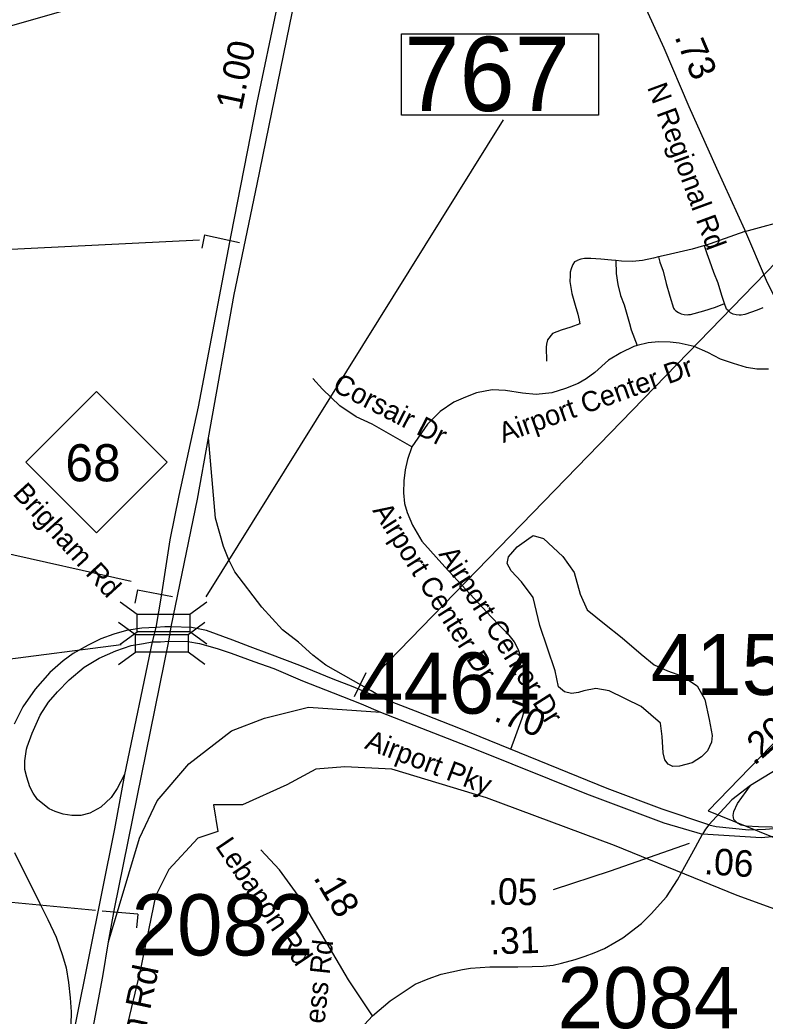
# Model space of a CAD drawing. Extents: x 1662474 to 1856135, y 779280 to 917889.
# Drawn here: x 1714557 to 1718070, y 858292 to 862985 of the extents above; entities that cross this region are included whole.
import ezdxf

# ---------------------------------------------------------------- set-up
doc = ezdxf.new("R2010")
doc.units = 0
for name, color, linetype in [('Cogo Default Point CELL', 7, 'Continuous'), ('Exist Boundary Political City Limit New', 7, 'Continuous'), ('Exist Hydrographic Pond Under 1500 Sq Ft', 7, 'Continuous'), ('Exist Road Non-System Type 51', 7, 'Continuous'), ('Exist Road Non-System Type 51 Label', 7, 'Continuous'), ('Exist Road Primary NC Divided Attributed', 7, 'Continuous'), ('Exist Road Primary NC Label', 7, 'Continuous'), ('Exist Road Primary NC Ramp 1 Lane Attributed', 7, 'Continuous'), ('Exist Road Primary NC Shield CELL', 7, 'Continuous'), ('Exist Road Primary NC Shield Number Label', 7, 'Continuous'), ('Exist Road Primary NC UnDivided 4 Lane Attributed', 7, 'Continuous'), ('Exist Road Secondary Mileage Tenths English Label', 7, 'Continuous'), ('Exist Road Secondary Ramp 1 Lane  Attributed', 7, 'Continuous'), ('Exist Road Secondary Structure Standard Bridge CELL', 7, 'Continuous'), ('Exist Road Secondary Structure Standard Bridge Number Label', 7, 'Continuous'), ('Exist Road Secondary Type 51 Attributed', 7, 'Continuous'), ('Exist Road Secondary Type 51 Divided Attributed', 7, 'Continuous'), ('Exist Road Secondary Type 51 Label', 7, 'Continuous'), ('Map Preparation Boundary City Limit Buffer Line', 7, 'Continuous'), ('Prop Approach Slab Hatching', 7, 'Continuous'), ('Prop DGN Element Guardrail', 7, 'Continuous'), ('Prop Guardrail', 7, 'Continuous'), ('Prop Horizontal Alignment Station Label', 7, 'Continuous'), ('Scratch_Level_0', 7, 'Continuous'), ('Scratch_Level_6', 7, 'Continuous')]:
    doc.layers.add(name, color=color, linetype=linetype)

msp = doc.modelspace()

# ---------------------------------------------------------------- linework, layer by layer
at = {"layer": 'Exist Boundary Political City Limit New'}
for points in [[(1718537.8, 860018.4), (1717801.9, 859258.3), (1718398.6, 859016.4)], [(1718362.9, 858706.4), (1717938.2, 858859.8), (1717360.2, 859094.8), (1716756.6, 859319.7), (1716310.1, 859455.3), (1716089.4, 859465.9), (1715952.6, 859455.3), (1715815.9, 859381.8), (1715605.6, 859287.1), (1715468.9, 859287.1), (1715489.9, 859160.9), (1715395.2, 859129.3), (1715258.5, 858982.1), (1715195.5, 858855.9), (1715121.9, 858498.4), (1715016.6, 858056.7)]]:
    msp.add_lwpolyline(points, dxfattribs=at)
at = {"layer": 'Exist Hydrographic Pond Under 1500 Sq Ft'}
for points in [[(1717725.3, 859485.6), (1717667.1, 859469.3), (1717634.6, 859468.2), (1717613, 859477.9), (1717597.8, 859499.6), (1717589.6, 859532.2), (1717584.5, 859608.4), (1717576.9, 859672), (1717485.4, 859750.8), (1717335.3, 859824.5), (1717271.7, 859834.7), (1717215.8, 859824.5), (1717190.4, 859816.9), (1717157.3, 859811.8), (1717124.2, 859819.4), (1717096.3, 859842.3), (1717081, 859918.5), (1717007.2, 860132.1), (1716976.7, 860264.2), (1716920.8, 860338), (1716872.4, 860388.8), (1716854.6, 860424.4), (1716859.7, 860454.9), (1716900.4, 860503.2), (1716956.4, 860541.3), (1716976.7, 860556.6)], [(1716976.7, 860556.6), (1717025, 860541.3), (1717116.6, 860457.4), (1717170, 860381.2), (1717198, 860279.5), (1717231, 860205.8), (1717312.4, 860139.7), (1717396.4, 860073.6), (1717485.4, 859997.3), (1717546.4, 859946.5), (1717610, 859918.5), (1717681.2, 859893.1), (1717749.9, 859847.4), (1717785.5, 859783.8), (1717805.8, 859689.8), (1717821.1, 859613.5), (1717816.5, 859581.8), (1717798.1, 859541.8), (1717769.9, 859513.6), (1717725.3, 859485.6)]]:
    msp.add_lwpolyline(points, dxfattribs=at)
at = {"layer": 'Exist Road Non-System Type 51'}
msp.add_line((1717973.9, 861989.1), (1717784.4, 861921.2), dxfattribs=at)
for points in [[(1717973.9, 861989.1), (1718436.4, 862114.8), (1718839.5, 862240), (1719053.6, 862296.9), (1719253.6, 862330.2), (1719193.4, 862806.4)], [(1717784.4, 861921.2), (1717780.1, 861920.1), (1717725.8, 861904.9), (1717664.4, 861890.4), (1717603.6, 861876.9), (1717567.2, 861868.5)], [(1717879.2, 861648.7), (1717866.1, 861686.2), (1717847.9, 861744.7), (1717828.8, 861796), (1717808.6, 861848.9), (1717796.4, 861883.2), (1717784.4, 861921.2)], [(1717366.6, 861851.9), (1717345.4, 861853.9), (1717295.4, 861857.9), (1717248.6, 861861.6), (1717233.5, 861861.9), (1717217.9, 861861.2), (1717200.9, 861857.9), (1717184.6, 861852), (1717181.6, 861850.7), (1717171.4, 861845.7), (1717164.2, 861832.9), (1717162.4, 861829.4), (1717155.6, 861813.2), (1717151.6, 861796.2), (1717150.2, 861781.2), (1717149.6, 861753.2), (1717159.2, 861696.4), (1717174.2, 861641.5), (1717186.8, 861599.1), (1717193.4, 861570), (1717196.8, 861552.9), (1717154.2, 861538.4), (1717109.2, 861524.2), (1717068, 861508.5), (1717043.6, 861477.5), (1717039.9, 861457.5), (1717037.2, 861443.4), (1717039.6, 861377)], [(1717567.2, 861868.5), (1717543.9, 861863.2), (1717492.2, 861851.1), (1717444, 861846.4), (1717392.4, 861849.4), (1717366.6, 861851.9)], [(1717567.2, 861868.5), (1717573.4, 861843.7), (1717588.8, 861801.1), (1717604, 861743.2), (1717620.9, 861683.7), (1717638.1, 861626.5), (1717641.6, 861622.5), (1717649.1, 861615.1), (1717661, 861606.6), (1717674.2, 861600.5), (1717688.4, 861597.1), (1717703, 861596.4), (1717708.4, 861596.9), (1717717.4, 861597.9), (1717780.4, 861615.2), (1717836.6, 861631.4), (1717879.2, 861648.7)], [(1717366.6, 861851.9), (1717367.8, 861790.8), (1717375.1, 861738.9), (1717388.6, 861687.1), (1717404.9, 861642.7), (1717418.6, 861599), (1717430.1, 861555.2), (1717439, 861525.4), (1717466.1, 861450.6)], [(1718059.5, 861628.6), (1718032.4, 861618.4), (1717974, 861597), (1717957.4, 861594.6), (1717946.9, 861593.8), (1717933.1, 861595.2), (1717919.6, 861599.2), (1717907.4, 861605.8), (1717897, 861614.2), (1717888.2, 861622.9), (1717879.2, 861648.7)], [(1718086.2, 861340.5), (1718030.1, 861339.8), (1717982, 861347.9), (1717921.6, 861366), (1717860.2, 861387.5), (1717799.9, 861418.8), (1717735.4, 861446), (1717664.4, 861462.6), (1717621.6, 861466.8), (1717567.6, 861469.1), (1717518.5, 861463.6), (1717466.1, 861450.6), (1717450.9, 861446.9), (1717390.4, 861416.4), (1717331.4, 861382), (1717266.6, 861324.2), (1717225.9, 861294.1), (1717188.4, 861272), (1717129, 861248.9), (1717064.5, 861228.2), (1716990.8, 861220.9), (1716925.9, 861227.4), (1716845.9, 861238.7), (1716783.1, 861241.9), (1716710.1, 861228.2), (1716657.1, 861207.2), (1716602, 861183.6), (1716538.2, 861139.8), (1716477.9, 861080.2), (1716404.9, 860973.6)], [(1716404.9, 860973.6), (1716217.8, 861080.2), (1716142.4, 861115.4), (1716064.5, 861166.8), (1715983.1, 861245.2), (1715938.5, 861296.4)], [(1716404.9, 860973.6), (1716383.6, 860913.5), (1716372.4, 860864.7), (1716366.1, 860814.2), (1716364.8, 860756.8), (1716369.5, 860706.7), (1716382.1, 860663.6), (1716407, 860604.6), (1716451.9, 860529.2), (1716560.2, 860409), (1716778.9, 860172.9), (1716820.6, 860129.2), (1716855.9, 860093.9), (1716886.2, 860055.5), (1716905.9, 860018.8), (1716917.5, 859985.7), (1716931.9, 859940.2), (1716941.1, 859881.5), (1716946.4, 859816.1), (1716942.1, 859755.5), (1716922.5, 859693.2), (1716870.2, 859547.6)]]:
    msp.add_lwpolyline(points, dxfattribs=at)
at = {"layer": 'Exist Road Primary NC Divided Attributed'}
msp.add_line((1715180.5, 860055.6), (1715050.3, 859429.8), dxfattribs=at)
for points in [[(1716009.2, 865303.6), (1716014.7, 865219.1), (1716021.1, 864846.2), (1716004.4, 864468.6), (1715979.3, 864191.5), (1715937.5, 863926.7), (1715806.9, 863239.9), (1715770.2, 863052.2), (1715673.7, 862595.7), (1715551.5, 861970.9), (1715397.1, 861161.8), (1715307, 860743.8), (1715264.1, 860536.3), (1715222.4, 860270.8), (1715198.6, 860122.2)], [(1715445.8, 861016.1), (1715567, 861691.7), (1715675.3, 862211.5), (1715897.4, 863294.5), (1715940.8, 863554.4), (1716016.6, 863938.9), (1716063.4, 864316.6), (1716086.6, 864694), (1716084.3, 865086.8), (1716078.4, 865324.3)], [(1715269.7, 860125.2), (1715394.1, 860727.4), (1715445.8, 861016.1)], [(1714975.1, 858641.4), (1715002.6, 858797.2), (1715259.1, 860058.2)], [(1715050.3, 859429.8), (1715003.1, 859173.1), (1714820.5, 858267.6), (1714793.6, 858129.8)], [(1714569.2, 856552), (1714722.2, 857304.8), (1714752.5, 857456), (1714812.3, 857760.3), (1714948.2, 858477.6), (1714975.1, 858641.4)]]:
    msp.add_lwpolyline(points, dxfattribs=at)
at = {"layer": 'Exist Road Primary NC Ramp 1 Lane Attributed'}
for points in [[(1716283.8, 859782), (1716212.9, 859823.7), (1715998.8, 859944.6), (1715937.2, 859992), (1715869.7, 860053.1), (1715794.5, 860111.3), (1715697.8, 860219), (1715570.2, 860385.2), (1715542.4, 860440.7), (1715542.4, 860440.9), (1715516.8, 860503.5), (1715479.7, 860638), (1715445.8, 861016.1)], [(1715198.6, 860122.2), (1715131.6, 860119.1), (1715058.8, 860108.1), (1715000.2, 860090.7), (1714938.5, 860068.5), (1714878.3, 860040), (1714808.6, 860000.1), (1714760.7, 859964.7), (1714698.2, 859910.5), (1714629.4, 859831.4), (1714571, 859748.1), (1714529.4, 859666.8)], [(1715050.3, 859429.8), (1715015.5, 859363.6), (1714988, 859321.2), (1714939.2, 859276.7), (1714886.2, 859247.1), (1714843.7, 859236.5), (1714801.3, 859236.5), (1714761, 859242.8), (1714722.8, 859255.5), (1714695.3, 859268.2), (1714665.6, 859291.6), (1714640.1, 859312.8), (1714618.9, 859342.4), (1714604.1, 859372.1), (1714589.2, 859416.6), (1714580.7, 859452.7), (1714580.7, 859495), (1714588, 859550), (1714591, 859559.7), (1714614.7, 859624.8), (1714652.4, 859709.1), (1714691.3, 859770.1), (1714734.1, 859819.4), (1714788.6, 859876.5), (1714860, 859934.9), (1714931.4, 859977.7), (1715009.2, 860012.8), (1715081.9, 860037.4), (1715139, 860047.8), (1715180.5, 860055.6)], [(1714975.1, 858641.4), (1715120.2, 859130), (1715204.5, 859305.3), (1715353.7, 859480.6), (1715554.8, 859636.4), (1715710.5, 859694.8), (1715918.1, 859746.8), (1716257.6, 859723.7)], [(1714531.3, 859062.5), (1714651.5, 858821.5), (1714688.1, 858746.2), (1714728.7, 858663.3), (1714757.6, 858576.5), (1714775, 858518.7), (1714786.6, 858449.3), (1714794.3, 858377.9), (1714798.1, 858312.3), (1714793.6, 858129.8)]]:
    msp.add_lwpolyline(points, dxfattribs=at)
at = {"layer": 'Exist Road Primary NC Shield CELL'}
msp.add_lwpolyline([(1714584.5, 860900.8), (1714917.5, 861233.8), (1715250.5, 860900.8), (1714917.5, 860567.8)], close=True, dxfattribs=at)
at = {"layer": 'Exist Road Primary NC UnDivided 4 Lane Attributed'}
for points in [[(1715198.6, 860122.2), (1715180.5, 860055.6)], [(1715259.1, 860058.2), (1715269.7, 860125.2)]]:
    msp.add_lwpolyline(points, dxfattribs=at)
at = {"layer": 'Exist Road Secondary Mileage Tenths English Label'}
msp.add_lwpolyline([(1717711.6, 859104), (1717340, 858973.9), (1717070.6, 858885.7)], dxfattribs=at)
at = {"layer": 'Exist Road Secondary Ramp 1 Lane  Attributed'}
for p, q in [((1717940.2, 859293), (1718000.8, 859377.3)), ((1717922.1, 859255.7), (1717940.2, 859293)), ((1717919.7, 859236.4), (1717922.1, 859255.7)), ((1717922.1, 859217.2), (1717919.7, 859236.4)), ((1717939, 859200.3), (1717922.1, 859217.2)), ((1717957, 859190.7), (1717939, 859200.3)), ((1717979.9, 859185.9), (1717957, 859190.7)), ((1718038.9, 859183.5), (1717979.9, 859185.9)), ((1718164, 859179.8), (1718038.9, 859183.5))]:
    msp.add_line(p, q, dxfattribs=at)
at = {"layer": 'Exist Road Secondary Structure Standard Bridge CELL'}
for p, q in [((1715029.7, 860243.6), (1715109.8, 860185.8)), ((1715357.6, 860185.4), (1715437.7, 860243.2)), ((1715021.7, 860147.9), (1715101.7, 860090.1)), ((1715349.6, 860089.7), (1715429.6, 860147.5)), ((1715029.7, 860044.3), (1715109.8, 860102.1)), ((1715357.6, 860103.6), (1715437.7, 860045.8)), ((1715021.7, 859948.6), (1715101.7, 860006.4)), ((1715349.6, 860007.9), (1715429.6, 859950.1))]:
    msp.add_line(p, q, dxfattribs=at)
for points in [[(1715109.8, 860185.8), (1715357.6, 860185.8), (1715357.6, 860102.1), (1715109.8, 860102.1)], [(1715101.7, 860090.1), (1715349.6, 860090.1), (1715349.6, 860006.4), (1715101.7, 860006.4)]]:
    msp.add_lwpolyline(points, close=True, dxfattribs=at)
at = {"layer": 'Exist Road Secondary Structure Standard Bridge Number Label'}
for p, q in [((1715435.1, 860266.5), (1716836.7, 862514.5)), ((1715034.9, 860041.4), (1712509.3, 859716.4))]:
    msp.add_line(p, q, dxfattribs=at)
msp.add_lwpolyline([(1716356.2, 862920.3), (1717285.2, 862920.3), (1717285.2, 862536.2), (1716356.2, 862536.2)], close=True, dxfattribs=at)
at = {"layer": 'Exist Road Secondary Type 51 Attributed'}
for points in [[(1716660.3, 864847), (1716731.7, 864698.8), (1716933.2, 864252.1), (1717201.9, 863679), (1717276.8, 863518.9), (1717441.1, 863184.5), (1717592.3, 862853.3), (1717709.9, 862578.1), (1717841.5, 862286.9), (1717973.1, 861997.7), (1718074.8, 861758.7), (1718170, 861563.8), (1718246.9, 861364.7), (1718251.2, 861351.4)], [(1718251.2, 861351.4), (1718321.9, 861132), (1718405.9, 860766.3), (1718452.4, 860503.1), (1718487.2, 860201.2), (1718483.4, 860061.9), (1718479.7, 860012.3), (1718475.5, 859980), (1718465.5, 859936), (1718455.1, 859899.6), (1718417.9, 859804.4), (1718380.6, 859723.8), (1718302.5, 859615.7), (1718255.2, 859563.6), (1718191.2, 859502.3), (1718122.6, 859452.6), (1718000.8, 859377.3), (1717913.7, 859310.1), (1717805.3, 859192.1)], [(1715180.5, 860055.6), (1715219.5, 860055.6), (1715259.1, 860058.2)], [(1717805.3, 859192.1), (1717788.8, 859171.6), (1717775.4, 859148.7)], [(1716219.5, 858292), (1716302.6, 858363.9), (1716420.4, 858441.2), (1716482.3, 858467.7), (1716542.2, 858489.1), (1716643, 858511.8), (1716681.6, 858517.1), (1716772.9, 858523.6), (1716904.1, 858523.6), (1716971.6, 858525.6), (1717024.3, 858526.4), (1717070.4, 858531.4), (1717110.8, 858540.6), (1717173.8, 858558.5), (1717221.7, 858574.5), (1717264.7, 858590.3), (1717313, 858609.8), (1717361.3, 858638.3), (1717400, 858660.9), (1717486.5, 858727.4), (1717533.1, 858773.5), (1717604.8, 858853.1), (1717657.4, 858933.3), (1717691.5, 858996), (1717741.6, 859086.9), (1717775.4, 859148.7)], [(1716105.8, 858462.5), (1716005.8, 858633), (1715880.8, 858842.1), (1715780.8, 858980.7), (1715692.8, 859075.1)], [(1716219.5, 858292), (1716105.8, 858462.5)], [(1715905.5, 857242.3), (1715965, 857794.7), (1715969.6, 857817.2), (1716004.4, 857949.2), (1716045.3, 858061.6), (1716084.5, 858128.1), (1716127.6, 858190), (1716162.5, 858230.9), (1716219.5, 858292)]]:
    msp.add_lwpolyline(points, dxfattribs=at)
at = {"layer": 'Exist Road Secondary Type 51 Divided Attributed'}
for points in [[(1719979.8, 860970), (1719898.6, 860825.8), (1719769.7, 860604.7), (1719658.1, 860437.2), (1719511.5, 860221.2), (1719278.2, 859934.2), (1718997.6, 859622.1), (1718844.7, 859475.5), (1718766.6, 859413.2), (1718635.8, 859334.4), (1718469.8, 859248.8), (1718336.2, 859190.9), (1718255.8, 859164.1), (1718154.9, 859140.5), (1718050.9, 859131), (1717926.3, 859138.9), (1717775.4, 859148.7)], [(1715269.7, 860125.2), (1715240.9, 860125.2), (1715198.6, 860122.2)], [(1716283.8, 859782), (1716194.8, 859815.1), (1716128.4, 859843.5), (1716033.6, 859879.8), (1715876.9, 859944.1), (1715735.5, 859996.1), (1715643.3, 860031.4), (1715560.8, 860062.8), (1715437.2, 860107.9), (1715366.3, 860123.2), (1715269.7, 860125.2)], [(1715259.1, 860058.2), (1715348.7, 860056), (1715404.4, 860047.7), (1715486.8, 860024.2), (1715552.5, 860002.1), (1715660.2, 859962.2), (1715754.8, 859928.9), (1715888.6, 859870.6), (1716034.2, 859814.1), (1716165.5, 859762.5), (1716257.6, 859723.7)], [(1717805.3, 859192.1), (1717585.1, 859266), (1717325.8, 859364.5), (1716634, 859645.6), (1716422.3, 859728.2), (1716283.8, 859782)], [(1716257.6, 859723.7), (1716699.5, 859550.6), (1717228.7, 859339), (1717592.1, 859201.9), (1717775.4, 859148.7)], [(1717805.3, 859192.1), (1717838.4, 859184.2), (1717993.3, 859169.6), (1718072.5, 859172.6), (1718164, 859179.8)]]:
    msp.add_lwpolyline(points, dxfattribs=at)
at = {"layer": 'Map Preparation Boundary City Limit Buffer Line'}
for points in [[(1718537.8, 860018.4), (1717801.9, 859258.3), (1718398.6, 859016.4)], [(1718362.9, 858706.4), (1717938.2, 858859.8), (1717360.2, 859094.8), (1716756.6, 859319.7), (1716310.1, 859455.3), (1716089.4, 859465.9), (1715952.6, 859455.3), (1715815.9, 859381.8), (1715605.6, 859287.1), (1715468.9, 859287.1), (1715489.9, 859160.9), (1715395.2, 859129.3), (1715258.5, 858982.1), (1715195.5, 858855.9), (1715121.9, 858498.4), (1715016.6, 858056.7)]]:
    msp.add_lwpolyline(points, dxfattribs=at)
at = {"layer": 'Prop Approach Slab Hatching'}
for p, q in [((1715427.7, 861972.4), (1715414.1, 861910.5)), ((1715427.7, 861972.4), (1715592.4, 861936.1)), ((1715110.8, 860300.2), (1715099.1, 860237.9)), ((1715110.8, 860300.2), (1715276.6, 860269.1)), ((1715112.7, 858771.1), (1714944.8, 858786.3)), ((1715112.7, 858771.1), (1715107, 858707.9))]:
    msp.add_line(p, q, dxfattribs=at)
at = {"layer": 'Prop Horizontal Alignment Station Label'}
for p, q in [((1715644.3, 863282), (1713713.3, 862725.6)), ((1715403.6, 861947.1), (1712945.8, 861826)), ((1715081.8, 860339), (1712496.6, 860921)), ((1714913.6, 858789.8), (1712487.7, 859016.4))]:
    msp.add_line(p, q, dxfattribs=at)
at = {"layer": 'Scratch_Level_0'}
msp.add_line((1716187.7, 859909.7), (1716132.5, 859795.9), dxfattribs=at)
at = {"layer": 'Scratch_Level_6'}
msp.add_line((1716241.9, 859907.1), (1718658.3, 862396.8), dxfattribs=at)

# ---------------------------------------------------------------- texts
at = {"layer": 'Cogo Default Point CELL'}
for s, p in [('4156', (1717530.7, 859804.6)), ('4464', (1716150.9, 859716.6)), ('2082', (1715083.5, 858577.4)), ('2084', (1717091.4, 858234.5))]:
    msp.add_text(s, height=288, dxfattribs=at).set_placement(p)
at = {"layer": 'Exist Road Non-System Type 51 Label'}
for s, rotation, p in [('Airport Center Dr', 19.6258, (1716835, 860990.9)), ('Corsair Dr', 332.7009, (1716024.7, 861240.6)), ('Brigham Rd', 312.4202, (1714519.5, 860750.6)), ('Brigham Rd', 312.4202, (1714519.5, 860750.6)), ('Airport Center Dr', 302.3131, (1716216.8, 860673.6)), ('Airport Center Dr', 302.3131, (1716528.7, 860468.3)), ('Burgess Rd', 83.9127, (1715964.1, 857986.4))]:
    msp.add_text(s, height=95, rotation=rotation, dxfattribs=at).set_placement(p)
at = {"layer": 'Exist Road Primary NC Label'}
msp.add_text('Brigham Rd', height=120, rotation=78.0074, dxfattribs=at).set_placement((1715037, 857688.6))
at = {"layer": 'Exist Road Primary NC Shield Number Label'}
msp.add_text('68', height=175, dxfattribs=at).set_placement((1714771.7, 860811.1))
at = {"layer": 'Exist Road Secondary Mileage Tenths English Label'}
for s, rotation, p in [('.73', 293.1385, (1717641.1, 862906)), ('.70', 339.3775, (1716785.7, 859685)), ('.20', 41.9571, (1718018.6, 859468.2)), ('.05', 359.0267, (1716763.4, 858817.6))]:
    msp.add_text(s, height=125, rotation=rotation, dxfattribs=at).set_placement(p)
at = {"layer": 'Exist Road Secondary Structure Standard Bridge Number Label'}
msp.add_text('767', height=350, dxfattribs=at).set_placement((1716368.7, 862555.9))
at = {"layer": 'Exist Road Secondary Type 51 Label'}
for s, rotation, p in [('N Regional Rd', 290.2628, (1717512.8, 862668)), ('Airport Pky', 339.0542, (1716177.8, 859554.4)), ('Lebanon Rd', 304.0512, (1715475.2, 859092.8))]:
    msp.add_text(s, height=95, rotation=rotation, dxfattribs=at).set_placement(p)
at = {"layer": 'Prop DGN Element Guardrail'}
for s, rotation, p in [('.06', 356.3785, (1717779.5, 858960.3)), ('.18', 300.8721, (1715938, 858944.2)), ('.31', 1.6907, (1716775.3, 858582.3))]:
    msp.add_text(s, height=125, rotation=rotation, dxfattribs=at).set_placement(p)
at = {"layer": 'Prop Guardrail'}
msp.add_text('1.00', height=125, rotation=78.0648, dxfattribs=at).set_placement((1715601.1, 862554.2))

doc.saveas('drawing.dxf')
